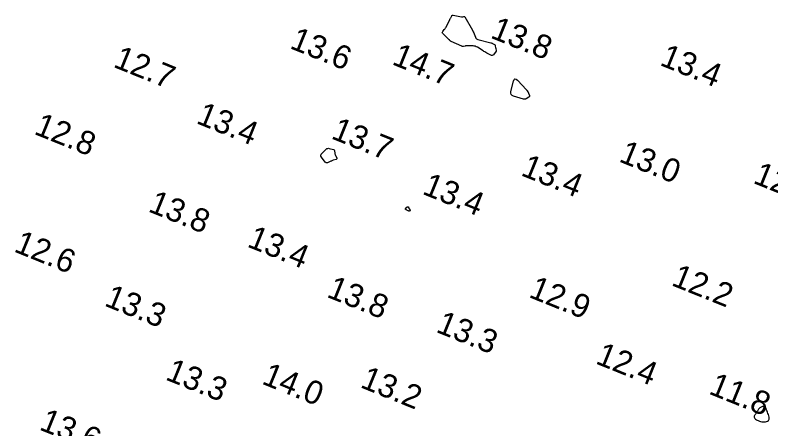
# Model space of a CAD drawing. Extents: x 3040093 to 3056816, y 408076 to 509144.
# Drawn here: x 3044296.5 to 3044457.6, y 440510.8 to 440599.1 of the extents above; entities that cross this region are included whole.
import ezdxf

# ---------------------------------------------------------------- set-up
doc = ezdxf.new("R2010")
doc.units = 0
for name, color, linetype in [('V-CHAN-CONT-EL12-1112', 7, 'Continuous'), ('V-CHAN-CONT-EL15', 7, 'Continuous'), ('V-TOPO-SOUN-0810', 7, 'Continuous')]:
    doc.layers.add(name, color=color, linetype=linetype)

msp = doc.modelspace()

# ---------------------------------------------------------------- linework, layer by layer
at = {"layer": 'V-CHAN-CONT-EL12-1112'}
msp.add_lwpolyline([(3044455.68, 440512.37), (3044455.95, 440512.34), (3044456.21, 440512.33), (3044456.47, 440512.35), (3044456.7, 440512.4), (3044456.9, 440512.48), (3044457.06, 440512.59), (3044457.17, 440512.74), (3044457.23, 440512.92), (3044457.24, 440513.14), (3044457.21, 440513.37), (3044457.15, 440513.62), (3044457.07, 440513.88), (3044456.98, 440514.14), (3044456.88, 440514.39), (3044456.79, 440514.62), (3044456.7, 440514.83), (3044456.62, 440515.01), (3044456.56, 440515.17), (3044456.49, 440515.3), (3044456.42, 440515.41), (3044456.34, 440515.5), (3044456.25, 440515.56), (3044456.16, 440515.6), (3044456.04, 440515.62), (3044455.92, 440515.62), (3044455.78, 440515.6), (3044455.65, 440515.56), (3044455.51, 440515.5), (3044455.38, 440515.43), (3044455.25, 440515.35), (3044455.14, 440515.25), (3044455.04, 440515.14), (3044454.96, 440515.03), (3044454.89, 440514.9), (3044454.82, 440514.78), (3044454.76, 440514.65), (3044454.69, 440514.51), (3044454.62, 440514.38), (3044454.54, 440514.25), (3044454.45, 440514.13), (3044454.35, 440514.01), (3044454.26, 440513.89), (3044454.18, 440513.78), (3044454.11, 440513.66), (3044454.06, 440513.54), (3044454.04, 440513.42), (3044454.06, 440513.3), (3044454.12, 440513.18), (3044454.21, 440513.05), (3044454.35, 440512.92), (3044454.51, 440512.8), (3044454.7, 440512.69), (3044454.92, 440512.59), (3044455.16, 440512.5), (3044455.41, 440512.43)], close=True, dxfattribs=at)
at = {"layer": 'V-CHAN-CONT-EL15'}
for points in [[(3044389.18, 440598.27), (3044389.23, 440598.37), (3044389.28, 440598.47), (3044389.33, 440598.57), (3044389.54, 440598.98), (3044389.6, 440599.07), (3044389.68, 440599.12), (3044389.77, 440599.15), (3044389.87, 440599.14), (3044391.65, 440598.76), (3044391.72, 440598.75), (3044391.78, 440598.75), (3044391.84, 440598.75), (3044391.91, 440598.76), (3044392.16, 440598.83), (3044392.22, 440598.84), (3044392.27, 440598.83), (3044392.31, 440598.8), (3044392.35, 440598.75), (3044393.96, 440595.9), (3044394.06, 440595.72), (3044394.15, 440595.54), (3044394.23, 440595.35), (3044394.31, 440595.17), (3044394.61, 440594.41), (3044394.7, 440594.24), (3044394.82, 440594.1), (3044394.97, 440594), (3044395.15, 440593.93), (3044397.89, 440593.25), (3044397.99, 440593.23), (3044398.08, 440593.19), (3044398.18, 440593.15), (3044398.27, 440593.1), (3044398.64, 440592.89), (3044398.71, 440592.84), (3044398.77, 440592.78), (3044398.81, 440592.7), (3044398.83, 440592.61), (3044398.9, 440592.17), (3044398.92, 440592.1), (3044398.93, 440592.04), (3044398.95, 440591.98), (3044398.96, 440591.92), (3044399.04, 440591.67), (3044399.05, 440591.61), (3044399.05, 440591.55), (3044399.03, 440591.49), (3044399, 440591.44), (3044398.44, 440590.7), (3044398.33, 440590.58), (3044398.2, 440590.53), (3044398.06, 440590.53), (3044397.91, 440590.58), (3044397.01, 440591.05), (3044396.81, 440591.16), (3044396.61, 440591.27), (3044396.42, 440591.38), (3044396.23, 440591.5), (3044395.01, 440592.29), (3044394.79, 440592.4), (3044394.57, 440592.49), (3044394.34, 440592.54), (3044394.09, 440592.56), (3044392.8, 440592.59), (3044392.7, 440592.59), (3044392.61, 440592.58), (3044392.52, 440592.57), (3044392.43, 440592.55), (3044392.06, 440592.46), (3044391.97, 440592.45), (3044391.88, 440592.45), (3044391.79, 440592.46), (3044391.7, 440592.5), (3044389.46, 440593.49), (3044389.42, 440593.51), (3044389.38, 440593.54), (3044389.34, 440593.57), (3044389.3, 440593.61), (3044389.17, 440593.75), (3044389.13, 440593.79), (3044389.1, 440593.82), (3044389.06, 440593.86), (3044389.02, 440593.89), (3044387.65, 440595.21), (3044387.57, 440595.3), (3044387.54, 440595.41), (3044387.56, 440595.51), (3044387.62, 440595.62), (3044387.96, 440596.06), (3044388.05, 440596.17), (3044388.12, 440596.28), (3044388.2, 440596.4), (3044388.26, 440596.52), (3044389.12, 440598.16)], [(3044405.83, 440582.67), (3044405.87, 440582.61), (3044405.9, 440582.54), (3044405.93, 440582.47), (3044406.1, 440581.98), (3044406.12, 440581.88), (3044406.11, 440581.79), (3044406.07, 440581.72), (3044405.99, 440581.65), (3044405.4, 440581.28), (3044405.27, 440581.22), (3044405.14, 440581.18), (3044405, 440581.18), (3044404.85, 440581.21), (3044402.75, 440581.83), (3044402.42, 440581.98), (3044402.21, 440582.21), (3044402.12, 440582.51), (3044402.16, 440582.87), (3044402.7, 440585.01), (3044402.84, 440585.37), (3044403.04, 440585.53), (3044403.29, 440585.49), (3044403.59, 440585.24), (3044405.46, 440583.22), (3044405.5, 440583.17), (3044405.55, 440583.11), (3044405.59, 440583.05), (3044405.64, 440582.99), (3044405.8, 440582.74)], [(3044364.16, 440568.11), (3044364.02, 440568.06), (3044363.88, 440568), (3044363.75, 440567.94), (3044363.09, 440567.65), (3044362.94, 440567.6), (3044362.81, 440567.61), (3044362.68, 440567.67), (3044362.57, 440567.78), (3044361.77, 440568.83), (3044361.65, 440569.04), (3044361.62, 440569.25), (3044361.68, 440569.45), (3044361.84, 440569.64), (3044362.8, 440570.53), (3044362.95, 440570.64), (3044363.11, 440570.7), (3044363.27, 440570.72), (3044363.45, 440570.7), (3044364.33, 440570.47), (3044364.43, 440570.43), (3044364.51, 440570.36), (3044364.57, 440570.27), (3044364.59, 440570.16), (3044364.63, 440569.66), (3044364.65, 440569.54), (3044364.68, 440569.42), (3044364.72, 440569.3), (3044364.77, 440569.19), (3044365.02, 440568.69), (3044365.06, 440568.57), (3044365.05, 440568.48), (3044364.99, 440568.41), (3044364.89, 440568.36), (3044364.3, 440568.16)], [(3044379.96, 440557.53), (3044379.93, 440557.55), (3044379.89, 440557.57), (3044379.86, 440557.59), (3044379.73, 440557.67), (3044379.71, 440557.69), (3044379.7, 440557.72), (3044379.7, 440557.74), (3044379.71, 440557.77), (3044379.96, 440558.13), (3044379.99, 440558.16), (3044380.02, 440558.18), (3044380.06, 440558.19), (3044380.1, 440558.2), (3044380.27, 440558.2), (3044380.3, 440558.2), (3044380.33, 440558.19), (3044380.35, 440558.16), (3044380.36, 440558.13), (3044380.38, 440557.97), (3044380.39, 440557.93), (3044380.4, 440557.9), (3044380.42, 440557.86), (3044380.44, 440557.83), (3044380.71, 440557.48), (3044380.73, 440557.44), (3044380.73, 440557.41), (3044380.71, 440557.38), (3044380.67, 440557.37), (3044380.45, 440557.33), (3044380.4, 440557.32), (3044380.35, 440557.32), (3044380.3, 440557.34), (3044380.25, 440557.36), (3044379.99, 440557.51)]]:
    msp.add_lwpolyline(points, close=True, dxfattribs=at)

# ---------------------------------------------------------------- texts
at = {"layer": 'V-TOPO-SOUN-0810'}
for s, p in [('13.8 ', (3044397.59, 440594.38)), ('13.6 ', (3044354.81, 440592.15)), ('12.7 ', (3044317.18, 440588.15)), ('14.7 ', (3044376.59, 440588.71)), ('13.4 ', (3044433.71, 440588.54)), ('13.4 ', (3044334.86, 440576.14)), ('12.8 ', (3044300.28, 440573.84)), ('13.7 ', (3044363.63, 440572.89)), ('13.0 ', (3044424.98, 440567.97)), ('13.4 ', (3044404.09, 440565.02)), ('12.4 ', (3044453.59, 440563.38)), ('13.4 ', (3044383.06, 440561.05)), ('13.8 ', (3044324.62, 440557.31)), ('13.4 ', (3044345.72, 440549.8)), ('12.6 ', (3044295.98, 440548.75)), ('12.2 ', (3044436.17, 440541.56)), ('13.8 ', (3044362.68, 440539.07)), ('12.9 ', (3044405.76, 440539.03)), ('13.3 ', (3044315.27, 440537.2)), ('13.3 ', (3044385.98, 440531.59)), ('12.4 ', (3044420, 440524.86)), ('13.3 ', (3044328.3, 440521.42)), ('14.0 ', (3044348.84, 440520.53)), ('13.2 ', (3044369.83, 440519.78)), ('11.8 ', (3044444.14, 440518.4)), ('13.6 ', (3044301.4, 440510.75))]:
    msp.add_text(s, height=5, rotation=338, dxfattribs=at).set_placement(p)

doc.saveas('drawing.dxf')
